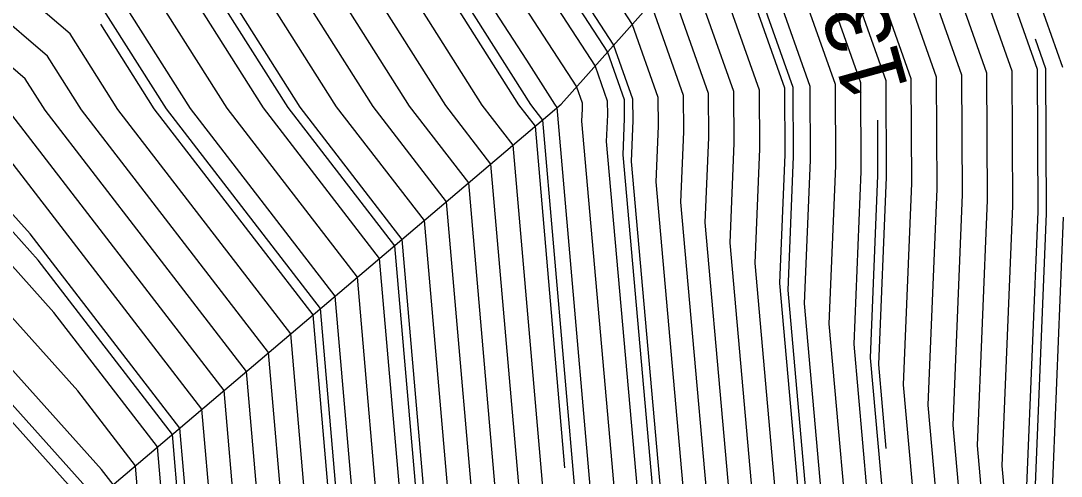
# Model space of a CAD drawing. Extents: x 2354170 to 2357230, y 866100 to 868290.
# Drawn here: x 2355650.84 to 2355683.04, y 867278.69 to 867292.8 of the extents above; entities that cross this region are included whole.
import ezdxf

# ---------------------------------------------------------------- set-up
doc = ezdxf.new("R2010")
doc.units = 0
for name, color, linetype in [('Default', 7, 'Continuous'), ('DTM Contours Major', 7, 'Continuous'), ('DTM Contours Minor', 7, 'Continuous'), ('DTM Contours Minor Text', 7, 'Continuous'), ('PH Exist DTM Breakline', 7, 'Continuous')]:
    doc.layers.add(name, color=color, linetype=linetype)

msp = doc.modelspace()

# ---------------------------------------------------------------- linework, layer by layer
at = {"layer": 'Default'}
for points in [[(2355682.093, 867277.154), (2355681.983, 867278.387), (2355682.327, 867286.895), (2355682.312, 867291.297), (2355678.594, 867301.819), (2355678.544, 867302.156), (2355678.472, 867302.38), (2355678.365, 867302.667), (2355674.975, 867311.304), (2355671.734, 867317.087), (2355667.501, 867323.1), (2355667.044, 867323.539), (2355662.964, 867326.618), (2355661.594, 867333.234), (2355663.981, 867340.015), (2355664.518, 867344.553), (2355667.925, 867350.015), (2355664.506, 867355.488), (2355664.132, 867360.015), (2355664.175, 867364.211), (2355664.446, 867368.855)], [(2355637.181, 867359.099), (2355635.405, 867354.589), (2355632.894, 867350.844), (2355631.896, 867345.76), (2355631.961, 867342.37), (2355634.131, 867340.66), (2355635.032, 867339.995), (2355635.556, 867339.739), (2355636.414, 867339.112), (2355652.165, 867326.901), (2355654.309, 867325.729), (2355659.324, 867321.944), (2355664.169, 867317.302), (2355666.526, 867313.954), (2355668.331, 867310.732), (2355670.351, 867305.586), (2355672.948, 867301.576), (2355674.944, 867298.505), (2355677.612, 867290.953), (2355677.622, 867287.954), (2355677.388, 867282.156), (2355677.619, 867279.555)], [(2355598.145, 867345.364), (2355602.035, 867342.349), (2355605.867, 867340.015), (2355609.978, 867337.472), (2355618.907, 867331.086), (2355620.179, 867330.148), (2355620.452, 867330.014), (2355629.979, 867324.036), (2355635.822, 867320.014), (2355639.979, 867317.317), (2355649.26, 867310.014), (2355649.672, 867309.707), (2355649.979, 867309.473), (2355655.064, 867305.099), (2355659.979, 867300.097), (2355660.029, 867300.02), (2355660.312, 867299.584), (2355666.243, 867290.202), (2355666.758, 867289.534), (2355667.675, 867278.958)], [(2355636.121, 867340.681), (2355653.166, 867327.466), (2355654.905, 867326.516), (2355660.611, 867322.21), (2355664.724, 867318.269), (2355667.394, 867314.476), (2355669.438, 867310.828), (2355671.726, 867304.999), (2355673.871, 867301.687), (2355675.519, 867299.151), (2355678.395, 867291.01), (2355678.406, 867287.777), (2355678.154, 867281.528), (2355678.695, 867275.439)], [(2355618.577, 867340.244), (2355626.545, 867334.368), (2355631.178, 867332.105), (2355638.756, 867326.565), (2355644.159, 867322.376), (2355648.479, 867320.014), (2355649.979, 867318.854), (2355659.226, 867310.014), (2355659.631, 867309.666), (2355659.979, 867309.311), (2355665.566, 867300.687), (2355670.341, 867293.337), (2355671.345, 867290.494), (2355671.349, 867289.365), (2355671.261, 867287.183), (2355672.424, 867274.095)], [(2355673.817, 867274.394), (2355672.793, 867285.926), (2355672.917, 867289.012), (2355672.912, 867290.609), (2355671.492, 867294.629), (2355667.411, 867300.909), (2355662.1, 867309.109), (2355661.687, 867310.161), (2355661.318, 867310.82), (2355660.836, 867311.505), (2355651.604, 867320.35), (2355650.732, 867321.008), (2355646.161, 867323.508), (2355638.17, 867329.702), (2355632.272, 867334.013), (2355628.667, 867335.775), (2355622.465, 867340.348)], [(2355624.41, 867340.4), (2355629.728, 867336.478), (2355632.82, 867334.968), (2355637.878, 867331.27), (2355647.162, 867324.073), (2355651.328, 867321.795), (2355652.89, 867320.616), (2355661.391, 867312.471), (2355662.186, 867311.342), (2355662.794, 867310.256), (2355663.475, 867308.521), (2355668.334, 867301.02), (2355672.067, 867295.275), (2355673.695, 867290.666), (2355673.701, 867288.836), (2355673.559, 867285.298), (2355674.514, 867274.543)], [(2355628.298, 867340.504), (2355631.849, 867337.885), (2355633.914, 867336.876), (2355637.292, 867334.407), (2355649.163, 867325.204), (2355652.52, 867323.368), (2355655.464, 867321.147), (2355662.502, 867314.404), (2355663.922, 867312.387), (2355665.009, 867310.447), (2355666.226, 867307.347), (2355670.18, 867301.242), (2355673.218, 867296.567), (2355675.262, 867290.781), (2355675.27, 867288.483), (2355675.09, 867284.041), (2355675.908, 867274.842)], [(2355655.232, 867277.794), (2355655.076, 867279.602), (2355651.868, 867283.766), (2355648.023, 867288.058), (2355644.945, 867290.014), (2355639.979, 867293.409), (2355631.458, 867298.535), (2355629.979, 867299.445), (2355629.054, 867300.014), (2355623.595, 867303.63), (2355619.979, 867305.653), (2355617.062, 867307.097), (2355612.115, 867310.014), (2355609.978, 867311.316), (2355607.193, 867312.8), (2355599.978, 867316.66), (2355593.428, 867320.014), (2355591.26, 867321.296), (2355589.978, 867322.039), (2355585.089, 867325.125), (2355579.978, 867328.099), (2355576.382, 867330.014), (2355569.978, 867334.035), (2355560.227, 867340.015)], [(2355659.016, 867276.707), (2355658.512, 867282.523), (2355652.718, 867290.046), (2355651.669, 867291.704), (2355649.979, 867293.15), (2355640.105, 867300.014), (2355640.033, 867300.069), (2355639.979, 867300.109), (2355633.902, 867303.937), (2355629.979, 867306.366), (2355627.784, 867307.82), (2355623.86, 867310.014), (2355619.979, 867312.432), (2355613.882, 867316.111), (2355609.978, 867318.488), (2355607.114, 867320.014), (2355599.978, 867324.38), (2355596.437, 867326.473), (2355590.329, 867330.014), (2355590.104, 867330.141), (2355589.978, 867330.231), (2355589.385, 867330.608), (2355579.978, 867336.592), (2355574.752, 867340.015)], [(2355661.286, 867276.055), (2355660.573, 867284.276), (2355656.099, 867290.085), (2355653.756, 867293.791), (2355649.979, 867297.02), (2355645.673, 867300.014), (2355642.443, 867302.478), (2355639.979, 867304.316), (2355636.482, 867306.518), (2355630.835, 867310.014), (2355629.979, 867310.573), (2355628.509, 867311.484), (2355619.979, 867316.798), (2355614.648, 867320.014), (2355611.78, 867321.816), (2355609.978, 867323.083), (2355601.763, 867328.23), (2355599.978, 867329.322), (2355599.543, 867329.579), (2355598.792, 867330.014), (2355593.146, 867333.182), (2355589.978, 867335.454), (2355582.794, 867340.015)], [(2355662.042, 867275.838), (2355661.26, 867284.86), (2355657.226, 867290.098), (2355654.452, 867294.487), (2355649.979, 867298.311), (2355647.529, 867300.014), (2355643.246, 867303.281), (2355639.979, 867305.718), (2355637.343, 867307.378), (2355633.085, 867310.014), (2355629.979, 867312.039), (2355624.649, 867315.344), (2355619.979, 867318.253), (2355617.06, 867320.014), (2355612.711, 867322.746), (2355609.978, 867324.667), (2355601.444, 867330.014), (2355599.978, 867330.931), (2355594.159, 867334.195), (2355589.978, 867337.195), (2355585.536, 867340.015)], [(2355593.327, 867340.015), (2355597.2, 867337.237), (2355599.978, 867335.678), (2355609.032, 867330.014), (2355609.978, 867329.422), (2355615.502, 867325.538), (2355619.979, 867322.726), (2355624.213, 867320.014), (2355629.979, 867316.439), (2355639.834, 867310.014), (2355639.924, 867309.959), (2355639.979, 867309.924), (2355645.656, 867305.691), (2355649.979, 867302.393), (2355651.258, 867301.293), (2355652.514, 867300.014), (2355656.538, 867296.574), (2355660.608, 867290.137), (2355663.322, 867286.612), (2355664.313, 867275.186)], [(2355600.655, 867340.015), (2355609.978, 867334.248), (2355615.897, 867330.014), (2355618.294, 867328.33), (2355619.979, 867327.271), (2355627.609, 867322.384), (2355629.979, 867320.897), (2355631.261, 867320.014), (2355639.979, 867314.358), (2355645.499, 867310.014), (2355648.065, 867308.101), (2355649.979, 867306.641), (2355653.541, 867303.576), (2355657.042, 867300.014), (2355658.625, 867298.66), (2355663.989, 867290.176), (2355665.384, 867288.365), (2355666.583, 867274.533)], [(2355603.261, 867340.015), (2355609.978, 867335.86), (2355618.151, 867330.014), (2355619.224, 867329.26), (2355619.979, 867328.786), (2355623.395, 867326.598), (2355629.979, 867322.466), (2355633.541, 867320.014), (2355639.979, 867315.837), (2355647.38, 867310.014), (2355648.869, 867308.904), (2355649.979, 867308.057), (2355654.302, 867304.338), (2355658.551, 867300.014), (2355659.321, 867299.356), (2355665.116, 867290.189), (2355666.071, 867288.949), (2355667.339, 867274.316)], [(2355610.8, 867340.037), (2355622.301, 867331.554), (2355625.453, 867330.014), (2355629.979, 867327.174), (2355639.088, 867320.905), (2355639.927, 867320.292), (2355640.156, 867320.114), (2355640.339, 867320.014), (2355649.979, 867312.56), (2355652.642, 867310.014), (2355656.586, 867306.621), (2355659.979, 867303.168), (2355661.874, 867300.242), (2355668.04, 867290.753), (2355668.212, 867290.265), (2355668.213, 867290.071), (2355668.198, 867289.696), (2355669.108, 867279.444), (2355669.609, 867273.664)], [(2355612.744, 867340.088), (2355623.362, 867332.258), (2355627.954, 867330.014), (2355629.979, 867328.744), (2355634.054, 867325.939), (2355639.634, 867321.86), (2355641.157, 867320.68), (2355642.374, 867320.014), (2355649.979, 867314.133), (2355654.288, 867310.014), (2355657.347, 867307.382), (2355659.979, 867304.704), (2355662.797, 867300.353), (2355668.615, 867291.399), (2355668.995, 867290.322), (2355668.997, 867289.894), (2355668.963, 867289.068), (2355670.333, 867273.647)], [(2355616.633, 867340.192), (2355625.484, 867333.665), (2355630.63, 867331.15), (2355639.049, 867324.997), (2355643.158, 867321.811), (2355646.444, 867320.014), (2355649.979, 867317.281), (2355657.58, 867310.014), (2355658.87, 867308.905), (2355659.979, 867307.776), (2355664.643, 867300.576), (2355669.766, 867292.691), (2355670.562, 867290.437), (2355670.565, 867289.542), (2355670.495, 867287.811), (2355671.727, 867273.946)], [(2355680.785, 867275.887), (2355680.452, 867279.643), (2355680.758, 867287.248), (2355680.745, 867291.182), (2355677.245, 867301.088), (2355676.64, 867302.02), (2355675.852, 867303.237), (2355672.76, 867311.113), (2355669.998, 867316.043), (2355666.391, 867321.168), (2355664.471, 867323.007), (2355656.693, 867328.876), (2355656.169, 867329.163), (2355650.994, 867333.174), (2355653.779, 867340.196)], [(2355681.482, 867276.036), (2355681.217, 867279.015), (2355681.543, 867287.072), (2355681.528, 867291.24), (2355677.821, 867301.734), (2355677.563, 867302.132), (2355677.227, 867302.65), (2355673.867, 867311.208), (2355670.866, 867316.565), (2355666.946, 867322.134), (2355665.757, 867323.273), (2355657.289, 867329.663), (2355657.169, 867329.728), (2355655.988, 867330.644), (2355659.709, 867340.022)], [(2355683.095, 867291.354), (2355679.94, 867300.285), (2355679.693, 867301.929), (2355679.345, 867303.024), (2355678.818, 867304.428), (2355676.082, 867311.399), (2355672.602, 867317.61), (2355668.728, 867323.114), (2355669.27, 867324.444), (2355668.84, 867331.293), (2355667.457, 867337.975), (2355668.175, 867340.015)], [(2355657.502, 867277.142), (2355657.137, 867281.355), (2355650.464, 867290.02), (2355650.278, 867290.313), (2355649.979, 867290.569), (2355648.158, 867291.835), (2355639.979, 867297.426), (2355635.677, 867300.014), (2355632.181, 867302.216), (2355629.979, 867303.58), (2355626.109, 867306.144), (2355619.979, 867309.572), (2355619.683, 867309.718), (2355619.181, 867310.014), (2355609.978, 867315.619), (2355601.729, 867320.014), (2355599.978, 867321.085), (2355594.366, 867324.402), (2355589.978, 867326.947), (2355588.097, 867328.133), (2355584.865, 867330.014), (2355579.978, 867333.123), (2355570.972, 867339.02)], [(2355668.853, 867273.881), (2355667.445, 867290.118), (2355667.37, 867290.215), (2355666.507, 867291.58), (2355660.951, 867300.131), (2355659.979, 867301.632), (2355655.825, 867305.86), (2355650.996, 867310.014), (2355649.979, 867310.986), (2355645.691, 867314.302), (2355639.979, 867318.797), (2355638.102, 867320.014), (2355629.979, 867325.605), (2355622.953, 867330.014), (2355621.24, 867330.851), (2355613.246, 867336.747), (2355609.978, 867339.084)], [(2355662.799, 867275.62), (2355661.948, 867285.444), (2355658.354, 867290.111), (2355655.147, 867295.182), (2355649.979, 867299.601), (2355649.385, 867300.014), (2355644.049, 867304.085), (2355639.979, 867307.12), (2355638.203, 867308.238), (2355635.335, 867310.014), (2355629.979, 867313.506), (2355620.789, 867319.204), (2355619.979, 867319.709), (2355619.472, 867320.014), (2355613.641, 867323.677), (2355609.978, 867326.252), (2355603.973, 867330.014), (2355599.978, 867332.514), (2355595.173, 867335.209), (2355589.978, 867338.935)], [(2355635.009, 867338.785), (2355636.707, 867337.544), (2355651.165, 867326.335), (2355653.712, 867324.942), (2355658.037, 867321.679), (2355663.613, 867316.336), (2355665.658, 867313.431), (2355667.223, 867310.637), (2355668.976, 867306.173), (2355672.026, 867301.465), (2355674.369, 867297.859), (2355676.828, 867290.896), (2355676.838, 867288.13), (2355676.622, 867282.785), (2355677.301, 867275.14)], [(2355659.772, 867276.49), (2355659.199, 867283.107), (2355653.845, 867290.059), (2355652.365, 867292.4), (2355649.979, 867294.44), (2355641.961, 867300.014), (2355640.836, 867300.872), (2355639.979, 867301.511), (2355634.762, 867304.797), (2355629.979, 867307.759), (2355628.622, 867308.658), (2355626.196, 867310.014), (2355619.979, 867313.887), (2355610.213, 867319.78), (2355609.978, 867319.923), (2355609.807, 867320.014), (2355599.978, 867326.027), (2355597.472, 867327.508), (2355593.15, 867330.014), (2355591.118, 867331.154), (2355589.978, 867331.972), (2355584.617, 867335.375), (2355579.978, 867338.327)], [(2355632.91, 867338.588), (2355634.462, 867337.831), (2355636.999, 867335.976), (2355650.164, 867325.77), (2355653.116, 867324.155), (2355656.75, 867321.413), (2355663.058, 867315.37), (2355664.79, 867312.909), (2355666.116, 867310.542), (2355667.601, 867306.76), (2355671.103, 867301.354), (2355673.793, 867297.213), (2355676.045, 867290.838), (2355676.054, 867288.307), (2355675.856, 867283.413), (2355676.604, 867274.991)], [(2355598.214, 867338.25), (2355599.978, 867337.261), (2355607.333, 867332.66), (2355609.978, 867331.023), (2355611.389, 867330.014), (2355616.433, 867326.469), (2355619.979, 867324.241), (2355626.578, 867320.014), (2355629.979, 867317.906), (2355636.036, 867313.957), (2355639.979, 867311.399), (2355641.738, 867310.014), (2355646.459, 867306.494), (2355649.979, 867303.809), (2355652.019, 867302.054), (2355654.023, 867300.014), (2355657.234, 867297.269), (2355661.735, 867290.15), (2355664.009, 867287.197), (2355665.069, 867274.968)], [(2355641.006, 867338.235), (2355654.167, 867328.032), (2355655.501, 867327.302), (2355661.897, 867322.476), (2355665.28, 867319.235), (2355668.262, 867314.998), (2355670.545, 867310.923), (2355673.101, 867304.412), (2355674.794, 867301.798), (2355676.095, 867299.796), (2355679.178, 867291.068), (2355679.19, 867287.601), (2355678.92, 867280.9), (2355679.392, 867275.588)], [(2355647.481, 867334.556), (2355655.168, 867328.597), (2355656.097, 867328.089), (2355663.184, 867322.742), (2355665.835, 867320.201), (2355669.13, 867315.521), (2355671.653, 867311.018), (2355674.476, 867303.824), (2355675.717, 867301.909), (2355676.67, 867300.442), (2355679.962, 867291.125), (2355679.974, 867287.425), (2355679.686, 867280.272), (2355680.088, 867275.738), (2355678.555, 867265.441), (2355678.554, 867265.423), (2355678.552, 867265.404), (2355678.542, 867265.372), (2355676.081, 867255.057), (2355674.772, 867251.371), (2355674.323, 867248.956), (2355673.72, 867247.833)], [(2355645.869, 867326.417), (2355648.162, 867324.639), (2355651.924, 867322.582), (2355654.177, 867320.881), (2355661.947, 867313.437), (2355663.054, 867311.864), (2355663.902, 867310.351), (2355664.85, 867307.934), (2355669.257, 867301.131), (2355672.642, 867295.921), (2355674.479, 867290.724), (2355674.486, 867288.66), (2355674.325, 867284.67), (2355675.211, 867274.692), (2355674.412, 867269.33), (2355673.525, 867264.335), (2355672.29, 867259.158), (2355671.635, 867257.315), (2355670.537, 867251.395), (2355664.256, 867239.701)], [(2355656.746, 867277.36), (2355656.45, 867280.77), (2355650.398, 867288.629), (2355649.545, 867289.58), (2355648.863, 867290.014), (2355639.979, 867296.087), (2355633.451, 867300.014), (2355631.321, 867301.356), (2355629.979, 867302.187), (2355625.271, 867305.306), (2355619.979, 867308.266), (2355618.809, 867308.845), (2355616.826, 867310.014), (2355609.978, 867314.185), (2355601.053, 867318.94), (2355599.978, 867319.515), (2355599.003, 867320.014), (2355593.331, 867323.367), (2355589.978, 867325.311)], [(2355654.476, 867278.012), (2355654.389, 867279.018), (2355652.604, 867281.335), (2355647.262, 867287.297), (2355642.985, 867290.014), (2355639.979, 867292.069), (2355634.82, 867295.173), (2355629.979, 867298.152), (2355626.951, 867300.014), (2355622.757, 867302.793), (2355619.979, 867304.346), (2355616.188, 867306.223), (2355609.978, 867309.885), (2355609.893, 867309.929), (2355609.731, 867310.014), (2355599.978, 867315.233), (2355590.641, 867320.014)], [(2355657.943, 867229.951), (2355660.389, 867236.567), (2355668.914, 867252.44), (2355670.291, 867259.862), (2355670.665, 867260.915), (2355671.371, 867263.873), (2355672.639, 867271.014), (2355673.12, 867274.244), (2355672.027, 867286.554), (2355672.133, 867289.189), (2355672.129, 867290.552), (2355670.916, 867293.983), (2355666.489, 867300.798), (2355660.725, 867309.696), (2355660.58, 867310.066), (2355660.45, 867310.298), (2355660.28, 867310.538), (2355650.879, 867319.546)], [(2355653.701, 867278.433), (2355653.339, 867278.904), (2355646.501, 867286.536), (2355641.026, 867290.014), (2355639.979, 867290.73), (2355638.181, 867291.811), (2355629.979, 867296.86), (2355624.849, 867300.014), (2355621.919, 867301.955), (2355619.979, 867303.04), (2355615.314, 867305.35), (2355609.978, 867308.496), (2355608.974, 867309.01), (2355607.064, 867310.014), (2355599.978, 867313.806), (2355592.208, 867317.785), (2355589.978, 867318.958)], [(2355623.527, 867318.973), (2355629.979, 867314.973), (2355637.585, 867310.014), (2355639.063, 867309.099), (2355639.979, 867308.522), (2355644.853, 867304.888), (2355649.979, 867300.977), (2355650.496, 867300.532), (2355651.005, 867300.014), (2355655.843, 867295.878), (2355659.481, 867290.124), (2355662.635, 867286.028), (2355663.556, 867275.403), (2355664.399, 867271.879), (2355663.464, 867266.503), (2355662.861, 867262.245), (2355661.882, 867256.968), (2355657.889, 867249.535), (2355654.289, 867239.799)], [(2355633.257, 867317.239), (2355639.979, 867312.878), (2355643.619, 867310.014), (2355647.262, 867307.298), (2355649.979, 867305.225), (2355652.78, 867302.815), (2355655.532, 867300.014), (2355657.93, 867297.965), (2355662.862, 867290.163), (2355664.696, 867287.781), (2355665.826, 867274.751), (2355666.37, 867272.477), (2355665.142, 867265.422), (2355664.74, 867262.583), (2355663.505, 867255.923), (2355658.466, 867246.542), (2355653.779, 867233.866)], [(2355664.252, 867299.646), (2355669.19, 867292.045), (2355669.779, 867290.38), (2355669.781, 867289.718), (2355669.729, 867288.439), (2355671.03, 867273.796), (2355670.866, 867272.697), (2355669.217, 867263.411), (2355669.04, 867262.672), (2355668.947, 867262.409), (2355667.291, 867253.485), (2355659.812, 867239.56), (2355655.983, 867229.205), (2355654.666, 867226.325), (2355653.217, 867223.432), (2355650, 867218.256), (2355644.808, 867208.501), (2355644.09, 867207.212)], [(2355630.909, 867202.515), (2355635.864, 867208.767), (2355637.581, 867211.848), (2355640.135, 867216.646), (2355645.703, 867225.607), (2355648.212, 867230.614), (2355650.492, 867235.601), (2355657.12, 867253.525), (2355659.718, 867258.362), (2355660.355, 867261.795), (2355661.226, 867267.946), (2355661.771, 867271.081), (2355660.529, 867276.273), (2355659.886, 867283.691), (2355654.972, 867290.072), (2355653.315, 867292.693)], [(2355629.304, 867203.363), (2355634.695, 867210.166), (2355636.032, 867212.565), (2355638.021, 867216.302), (2355644.093, 867226.073), (2355646.829, 867231.533), (2355649.316, 867236.971), (2355656.543, 867256.517), (2355658.095, 867259.407), (2355658.476, 867261.458), (2355659.547, 867269.028), (2355659.8, 867270.483), (2355658.259, 867276.925), (2355657.825, 867281.939), (2355651.591, 867290.033), (2355650.974, 867291.009), (2355649.979, 867291.859), (2355649.088, 867292.479)], [(2355627.699, 867204.212), (2355633.527, 867211.565), (2355634.483, 867213.282), (2355635.907, 867215.957), (2355642.483, 867226.539), (2355645.445, 867232.453), (2355648.139, 867238.342), (2355655.966, 867259.51), (2355656.472, 867260.452), (2355656.596, 867261.121), (2355657.571, 867268.008), (2355657.845, 867269.875), (2355657.591, 867270.881), (2355655.989, 867277.577), (2355655.763, 867280.186), (2355651.133, 867286.198), (2355648.784, 867288.819), (2355646.904, 867290.014), (2355644.399, 867291.726)], [(2355625.559, 867205.343), (2355631.968, 867213.431), (2355632.418, 867214.239), (2355633.088, 867215.497), (2355640.337, 867227.16), (2355643.601, 867233.678), (2355646.57, 867240.169), (2355653.881, 867259.94), (2355654.061, 867260.298), (2355654.404, 867261.064), (2355654.29, 867261.618), (2355655.369, 867268.982), (2355653.172, 867277.693), (2355653.099, 867277.841), (2355652.312, 867278.44), (2355645.74, 867285.775), (2355639.979, 867289.435), (2355639.001, 867290.014), (2355638.239, 867290.483)], [(2355627.875, 867171.447), (2355632.859, 867174.412), (2355638.568, 867181.563), (2355640.373, 867183.242), (2355646.893, 867192.968), (2355647.497, 867193.747), (2355647.941, 867194.308), (2355653.583, 867204.437), (2355661.979, 867220.21), (2355662.34, 867220.791), (2355662.503, 867221.116), (2355662.651, 867221.439), (2355663.081, 867222.602), (2355676.487, 867247.563), (2355676.564, 867247.975), (2355678.247, 867252.715), (2355678.899, 867255.447), (2355681.558, 867263.592), (2355682.07, 867268.67), (2355682.394, 867273.103), (2355682.876, 867276.335), (2355682.749, 867277.758), (2355683.111, 867286.719)]]:
    msp.add_lwpolyline(points, dxfattribs=at)
at = {"layer": 'DTM Contours Major'}
for points in [[(2355639.52, 867331.786), (2355648.496, 867324.827), (2355652.123, 867322.844), (2355654.606, 867320.97), (2355662.132, 867313.759), (2355663.343, 867312.039), (2355664.271, 867310.383), (2355665.309, 867307.739), (2355669.565, 867301.168), (2355672.834, 867296.136), (2355674.74, 867290.743), (2355674.747, 867288.601), (2355674.58, 867284.46), (2355675.443, 867274.742), (2355674.609, 867269.143), (2355673.765, 867264.387), (2355672.47, 867258.962), (2355671.785, 867257.032), (2355670.717, 867251.278), (2355668.554, 867247.251)], [(2355633.251, 867312.351), (2355636.835, 867310.014), (2355638.777, 867308.812), (2355639.979, 867308.055), (2355644.585, 867304.62), (2355649.979, 867300.505), (2355650.243, 867300.278), (2355650.502, 867300.014), (2355655.611, 867295.646), (2355659.105, 867290.119), (2355662.406, 867285.834), (2355663.304, 867275.475), (2355664.18, 867271.813), (2355663.277, 867266.624), (2355662.652, 867262.208), (2355661.701, 867257.084), (2355657.825, 867249.867), (2355651.93, 867233.926), (2355649.902, 867229.491), (2355649.484, 867228.657)]]:
    msp.add_lwpolyline(points, dxfattribs=at)
at = {"layer": 'DTM Contours Minor'}
for points in [[(2355671.934, 867267.045), (2355672.639, 867271.014), (2355673.12, 867274.244), (2355672.027, 867286.554), (2355672.133, 867289.189), (2355672.129, 867290.552), (2355670.916, 867293.983), (2355666.489, 867300.798), (2355660.725, 867309.696), (2355660.58, 867310.066), (2355660.45, 867310.298), (2355660.28, 867310.538), (2355650.317, 867320.084), (2355650.136, 867320.221), (2355645.16, 867322.942), (2355638.463, 867328.134), (2355631.725, 867333.059), (2355627.606, 867335.071), (2355620.521, 867340.296)], [(2355647.85, 867340.37), (2355646, 867335.705), (2355655.168, 867328.597), (2355656.097, 867328.089), (2355663.184, 867322.742), (2355665.835, 867320.201), (2355669.13, 867315.521), (2355671.653, 867311.018), (2355674.476, 867303.824), (2355675.717, 867301.909), (2355676.67, 867300.442), (2355679.962, 867291.125), (2355679.974, 867287.425), (2355679.686, 867280.272), (2355680.088, 867275.738)], [(2355655.737, 867277.65), (2355655.534, 867279.991), (2355651.378, 867285.387), (2355648.531, 867288.566), (2355646.251, 867290.014), (2355639.979, 867294.301), (2355630.483, 867300.014), (2355630.174, 867300.209), (2355629.979, 867300.33), (2355624.154, 867304.189), (2355619.979, 867306.524), (2355617.644, 867307.68), (2355613.685, 867310.014), (2355609.978, 867312.272), (2355605.146, 867314.846), (2355599.978, 867317.612), (2355595.286, 867320.014), (2355591.95, 867321.986), (2355589.978, 867323.13), (2355585.757, 867325.793), (2355579.978, 867329.156), (2355578.367, 867330.014), (2355569.978, 867335.282), (2355562.26, 867340.015)], [(2355658.259, 867276.925), (2355657.825, 867281.939), (2355651.591, 867290.033), (2355650.974, 867291.009), (2355649.979, 867291.859), (2355643.925, 867296.068), (2355639.979, 867298.766), (2355637.904, 867300.014), (2355633.041, 867303.077), (2355629.979, 867304.973), (2355626.946, 867306.982), (2355621.524, 867310.014), (2355619.979, 867310.977), (2355617.552, 867312.441), (2355609.978, 867317.054), (2355604.421, 867320.014), (2355599.978, 867322.732), (2355595.401, 867325.437), (2355589.978, 867328.582), (2355589.1, 867329.136), (2355587.591, 867330.014), (2355579.978, 867334.858), (2355572.103, 867340.015)], [(2355660.781, 867276.2), (2355660.115, 867283.886), (2355655.348, 867290.076), (2355653.292, 867293.327), (2355649.979, 867296.16), (2355644.435, 867300.014), (2355641.907, 867301.943), (2355639.979, 867303.381), (2355635.909, 867305.944), (2355629.979, 867309.616), (2355629.739, 867309.775), (2355629.311, 867310.014), (2355619.979, 867315.828), (2355613.04, 867320.014), (2355611.16, 867321.196), (2355609.978, 867322.026), (2355604.592, 867325.401), (2355599.978, 867328.223), (2355598.853, 867328.889), (2355596.911, 867330.014), (2355592.47, 867332.506), (2355589.978, 867334.293), (2355580.966, 867340.015)], [(2355606.736, 867340.015), (2355609.978, 867338.009), (2355617.02, 867332.973), (2355620.533, 867330.382), (2355621.286, 867330.014), (2355629.979, 867324.559), (2355636.582, 867320.014), (2355639.979, 867317.81), (2355649.887, 867310.014), (2355649.94, 867309.975), (2355649.979, 867309.945), (2355655.317, 867305.352), (2355659.979, 867300.608), (2355660.336, 867300.057), (2355662.377, 867296.916), (2355666.619, 867290.206), (2355666.987, 867289.728), (2355668.348, 867274.026)], [(2355614.041, 867340.123), (2355624.069, 867332.727), (2355629.621, 867330.014), (2355629.979, 867329.79), (2355630.698, 867329.295), (2355639.439, 867322.906), (2355641.824, 867321.057), (2355643.731, 867320.014), (2355649.979, 867315.183), (2355655.385, 867310.014), (2355657.855, 867307.89), (2355659.979, 867305.728), (2355663.412, 867300.428), (2355668.998, 867291.83), (2355669.518, 867290.36), (2355669.52, 867289.777), (2355669.474, 867288.649), (2355670.798, 867273.747)], [(2355652.855, 867278.37), (2355645.994, 867286.029), (2355639.979, 867289.85), (2355639.701, 867290.014), (2355629.979, 867295.998), (2355623.447, 867300.014), (2355621.361, 867301.396), (2355619.979, 867302.169), (2355614.732, 867304.767), (2355609.978, 867307.57), (2355608.361, 867308.397), (2355605.286, 867310.014), (2355599.978, 867312.854), (2355594.158, 867315.835), (2355589.978, 867318.033), (2355586.275, 867320.014), (2355582.414, 867322.45), (2355579.978, 867323.868), (2355571.731, 867328.261), (2355569.978, 867329.182), (2355568.429, 867330.014), (2355559.978, 867335.231), (2355556.817, 867336.853), (2355551.628, 867339.603)], [(2355623.158, 867323.72), (2355628.944, 867320.014), (2355629.979, 867319.373), (2355631.823, 867318.171), (2355639.979, 867312.878), (2355643.619, 867310.014), (2355647.262, 867307.298), (2355649.979, 867305.225), (2355652.78, 867302.815), (2355655.532, 867300.014), (2355657.93, 867297.965), (2355662.862, 867290.163), (2355664.696, 867287.781), (2355665.826, 867274.751)], [(2355682.239, 867278.177), (2355682.588, 867286.836), (2355682.573, 867291.316), (2355682.248, 867292.235)], [(2355677.355, 867289.725), (2355677.361, 867288.013), (2355677.133, 867282.366), (2355677.766, 867275.24)]]:
    msp.add_lwpolyline(points, dxfattribs=at)
at = {"layer": 'PH Exist DTM Breakline'}
msp.add_lwpolyline([(2355643.256, 867267.613), (2355653.526, 867278.285), (2355667.562, 867290.217), (2355678.248, 867302.214)], dxfattribs=at)

# ---------------------------------------------------------------- texts
at = {"layer": 'DTM Contours Minor Text'}
msp.add_text('139', height=2, rotation=105.6109, dxfattribs=at).set_placement((2355678.321, 867290.73))

doc.saveas('drawing.dxf')
